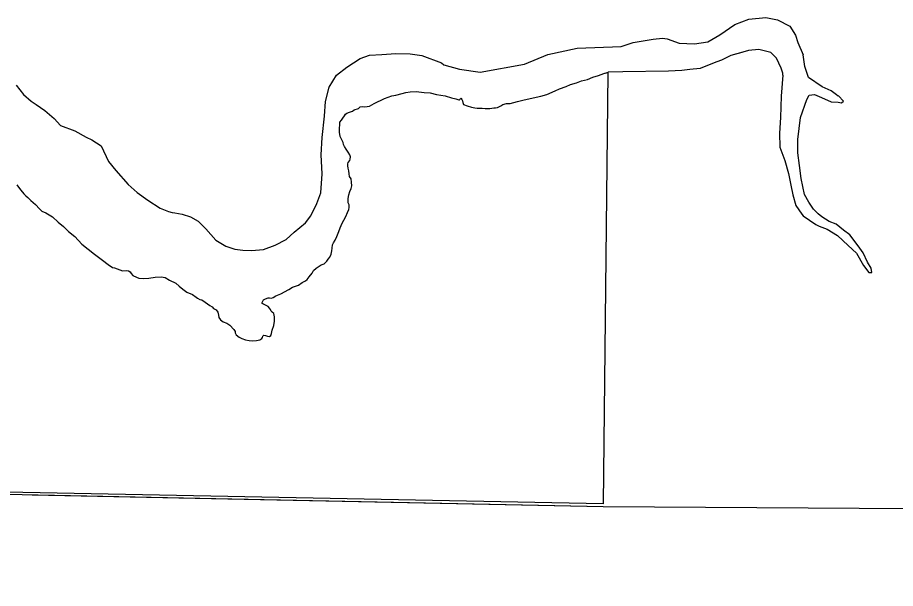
# Model space of a CAD drawing. Extents: x -83719 to 153526, y -11835 to 11446.
# Drawn here: x 8486.1 to 8566, y 149.8 to 201.7 of the extents above; entities that cross this region are included whole.
import ezdxf

# ---------------------------------------------------------------- set-up
doc = ezdxf.new("R2010")
doc.units = 0
doc.layers.add('Level 2', color=7, linetype='Continuous')
doc.layers.add('Level 9', color=7, linetype='Continuous')

msp = doc.modelspace()

# ---------------------------------------------------------------- linework, layer by layer
at = {"layer": 'Level 2'}
for points in [[(8516.033, 193.008), (8516.291, 193.085), (8516.563, 193.176), (8516.708, 193.303), (8517.09, 193.448), (8517.253, 193.576), (8517.453, 193.612), (8517.671, 193.576), (8518.107, 193.648), (8518.543, 193.903), (8519.47, 194.339), (8520.124, 194.575), (8520.506, 194.648), (8521.069, 194.793), (8521.414, 194.884), (8521.814, 194.957), (8522.359, 194.975), (8523.067, 194.902), (8523.631, 194.866), (8524.212, 194.721), (8524.993, 194.575), (8525.556, 194.412), (8525.974, 194.321), (8526.148, 194.239), (8526.239, 194.216), (8526.302, 194.221), (8526.352, 194.275), (8526.389, 194.357), (8526.416, 194.366), (8526.434, 194.357), (8526.502, 194.253), (8526.57, 194.121), (8526.585, 193.987), (8526.675, 193.796), (8526.992, 193.685), (8527.391, 193.557), (8527.701, 193.494), (8527.897, 193.467), (8528.373, 193.467), (8528.641, 193.421), (8529.05, 193.43), (8529.414, 193.485), (8529.586, 193.503), (8529.741, 193.539), (8530.068, 193.666), (8530.231, 193.812), (8530.576, 193.885), (8530.903, 193.885), (8531.576, 194.066), (8532.066, 194.194), (8533.011, 194.393), (8533.701, 194.557), (8534.246, 194.721), (8534.991, 195.03), (8535.391, 195.211), (8535.991, 195.429), (8536.408, 195.611), (8536.954, 195.775), (8537.408, 195.956), (8537.953, 196.065), (8538.425, 196.284), (8538.952, 196.429), (8539.424, 196.629), (8539.798, 196.722)], [(8516.033, 193.008), (8516.291, 193.085), (8516.563, 193.176), (8516.708, 193.303), (8517.09, 193.448), (8517.253, 193.576), (8517.453, 193.612), (8517.671, 193.576), (8518.107, 193.648), (8518.543, 193.903), (8519.47, 194.339), (8520.124, 194.575), (8520.506, 194.648), (8521.069, 194.793), (8521.414, 194.884), (8521.814, 194.957), (8522.359, 194.975), (8523.067, 194.902), (8523.631, 194.866), (8524.212, 194.721), (8524.993, 194.575), (8525.556, 194.412), (8525.974, 194.321), (8526.148, 194.239), (8526.239, 194.216), (8526.302, 194.221), (8526.352, 194.275), (8526.389, 194.357), (8526.416, 194.366), (8526.434, 194.357), (8526.502, 194.253), (8526.57, 194.121), (8526.585, 193.987), (8526.675, 193.796), (8526.992, 193.685), (8527.391, 193.557), (8527.701, 193.494), (8527.897, 193.467), (8528.373, 193.467), (8528.641, 193.421), (8529.05, 193.43), (8529.414, 193.485), (8529.586, 193.503), (8529.741, 193.539), (8530.068, 193.666), (8530.231, 193.812), (8530.576, 193.885), (8530.903, 193.885), (8531.576, 194.066), (8532.066, 194.194), (8533.011, 194.393), (8533.701, 194.557), (8534.246, 194.721), (8534.991, 195.03), (8535.391, 195.211), (8535.991, 195.429), (8536.408, 195.611), (8536.954, 195.775), (8537.408, 195.956), (8537.953, 196.065), (8538.425, 196.284), (8538.952, 196.429), (8539.424, 196.629), (8539.798, 196.722)], [(8539.798, 196.722), (8539.364, 157.479)], [(8539.798, 196.722), (8539.364, 157.479)], [(8508.806, 172.714), (8508.988, 172.69), (8509.116, 172.783), (8509.197, 172.957), (8509.255, 173.27), (8509.394, 173.699), (8509.452, 174.094), (8509.452, 174.476), (8509.383, 174.79), (8509.243, 174.917), (8509.139, 174.987), (8509.093, 175.138), (8509, 175.288), (8508.872, 175.427), (8508.629, 175.543), (8508.409, 175.659), (8508.316, 175.729), (8508.328, 175.775), (8508.397, 175.903), (8508.467, 176.042), (8508.629, 176.112), (8508.872, 176.205), (8509, 176.216), (8509.174, 176.181), (8509.336, 176.228), (8509.591, 176.402), (8510.02, 176.587), (8510.774, 176.982), (8511.11, 177.179), (8511.655, 177.376), (8511.98, 177.596), (8512.27, 177.747), (8512.443, 177.886), (8512.617, 178.13), (8512.872, 178.454), (8513.012, 178.686), (8513.239, 178.925), (8513.691, 179.203), (8513.981, 179.296), (8514.213, 179.551), (8514.34, 179.737), (8514.503, 179.922), (8514.63, 180.189), (8514.676, 180.479), (8514.711, 180.734), (8514.734, 181.024), (8514.839, 181.221), (8514.966, 181.453), (8515.14, 181.778), (8515.314, 182.242), (8515.43, 182.566), (8515.616, 183.007), (8515.778, 183.286), (8515.94, 183.622), (8516.091, 183.981), (8516.218, 184.248), (8516.265, 184.422), (8516.265, 184.666), (8516.172, 184.84), (8516.149, 185.048), (8516.172, 185.234), (8516.218, 185.586), (8516.311, 185.876), (8516.439, 186.143), (8516.485, 186.398), (8516.462, 186.746), (8516.439, 187.047), (8516.288, 187.256), (8516.265, 187.476), (8516.218, 187.778), (8516.172, 188.021), (8516.126, 188.23), (8516.137, 188.404), (8516.172, 188.509), (8516.3, 188.694), (8516.358, 188.833), (8516.369, 189.03), (8516.3, 189.228), (8516.16, 189.46), (8515.975, 189.738), (8515.836, 189.97), (8515.743, 190.155), (8515.697, 190.329), (8515.558, 190.654), (8515.429, 190.894), (8515.359, 191.277), (8515.388, 191.488), (8515.365, 191.662), (8515.395, 191.918), (8515.395, 192.081), (8515.395, 192.197), (8515.546, 192.382), (8515.685, 192.556), (8515.824, 192.776), (8515.929, 192.904), (8516.033, 193.008)], [(8508.806, 172.714), (8508.988, 172.69), (8509.116, 172.783), (8509.197, 172.957), (8509.255, 173.27), (8509.394, 173.699), (8509.452, 174.094), (8509.452, 174.476), (8509.383, 174.79), (8509.243, 174.917), (8509.139, 174.987), (8509.093, 175.138), (8509, 175.288), (8508.872, 175.427), (8508.629, 175.543), (8508.409, 175.659), (8508.316, 175.729), (8508.328, 175.775), (8508.397, 175.903), (8508.467, 176.042), (8508.629, 176.112), (8508.872, 176.205), (8509, 176.216), (8509.174, 176.181), (8509.336, 176.228), (8509.591, 176.402), (8510.02, 176.587), (8510.774, 176.982), (8511.11, 177.179), (8511.655, 177.376), (8511.98, 177.596), (8512.27, 177.747), (8512.443, 177.886), (8512.617, 178.13), (8512.872, 178.454), (8513.012, 178.686), (8513.239, 178.925), (8513.691, 179.203), (8513.981, 179.296), (8514.213, 179.551), (8514.34, 179.737), (8514.503, 179.922), (8514.63, 180.189), (8514.676, 180.479), (8514.711, 180.734), (8514.734, 181.024), (8514.839, 181.221), (8514.966, 181.453), (8515.14, 181.778), (8515.314, 182.242), (8515.43, 182.566), (8515.616, 183.007), (8515.778, 183.286), (8515.94, 183.622), (8516.091, 183.981), (8516.218, 184.248), (8516.265, 184.422), (8516.265, 184.666), (8516.172, 184.84), (8516.149, 185.048), (8516.172, 185.234), (8516.218, 185.586), (8516.311, 185.876), (8516.439, 186.143), (8516.485, 186.398), (8516.462, 186.746), (8516.439, 187.047), (8516.288, 187.256), (8516.265, 187.476), (8516.218, 187.778), (8516.172, 188.021), (8516.126, 188.23), (8516.137, 188.404), (8516.172, 188.509), (8516.3, 188.694), (8516.358, 188.833), (8516.369, 189.03), (8516.3, 189.228), (8516.16, 189.46), (8515.975, 189.738), (8515.836, 189.97), (8515.743, 190.155), (8515.697, 190.329), (8515.558, 190.654), (8515.429, 190.894), (8515.359, 191.277), (8515.388, 191.488), (8515.365, 191.662), (8515.395, 191.918), (8515.395, 192.081), (8515.395, 192.197), (8515.546, 192.382), (8515.685, 192.556), (8515.824, 192.776), (8515.929, 192.904), (8516.033, 193.008)], [(8485.995, 186.478), (8486.169, 186.28), (8486.355, 186.014), (8486.633, 185.666), (8486.818, 185.48), (8487.004, 185.341), (8487.282, 185.051), (8487.693, 184.698), (8488.075, 184.316), (8488.295, 184.084), (8488.632, 183.933), (8489.246, 183.585), (8489.768, 183.11), (8490.255, 182.692), (8490.707, 182.251), (8491.287, 181.799), (8491.913, 181.091), (8493.084, 180.198), (8493.814, 179.653), (8494.324, 179.247), (8494.719, 178.969), (8494.881, 178.934), (8495.124, 178.853), (8495.628, 178.673), (8495.952, 178.697), (8496.172, 178.662), (8496.312, 178.581), (8496.416, 178.441), (8496.555, 178.233), (8496.903, 178.082), (8497.112, 177.989), (8497.529, 177.977), (8498.027, 177.989), (8498.607, 178.093), (8499.129, 178.128), (8499.5, 178.059), (8499.894, 177.827), (8500.474, 177.56), (8500.775, 177.282), (8501.1, 177.003), (8501.471, 176.737), (8502.004, 176.516), (8502.329, 176.273), (8502.456, 176.168), (8502.665, 176.052), (8502.839, 176.017), (8503.14, 175.832), (8503.581, 175.519), (8503.79, 175.38), (8503.917, 175.229), (8504.149, 175.113), (8504.288, 174.916), (8504.358, 174.649), (8504.381, 174.417), (8504.543, 174.208), (8504.798, 174.023), (8505.111, 173.895), (8505.378, 173.733), (8505.757, 173.341), (8505.873, 173.144), (8505.885, 173.016), (8505.966, 172.854), (8506.233, 172.622), (8506.488, 172.517), (8506.812, 172.39), (8507.148, 172.332), (8507.427, 172.297), (8507.809, 172.332), (8508.122, 172.39), (8508.296, 172.517), (8508.366, 172.61), (8508.401, 172.726), (8508.482, 172.83), (8508.632, 172.796), (8508.806, 172.714)], [(8485.995, 186.478), (8486.169, 186.28), (8486.355, 186.014), (8486.633, 185.666), (8486.818, 185.48), (8487.004, 185.341), (8487.282, 185.051), (8487.693, 184.698), (8488.075, 184.316), (8488.295, 184.084), (8488.632, 183.933), (8489.246, 183.585), (8489.768, 183.11), (8490.255, 182.692), (8490.707, 182.251), (8491.287, 181.799), (8491.913, 181.091), (8493.084, 180.198), (8493.814, 179.653), (8494.324, 179.247), (8494.719, 178.969), (8494.881, 178.934), (8495.124, 178.853), (8495.628, 178.673), (8495.952, 178.697), (8496.172, 178.662), (8496.312, 178.581), (8496.416, 178.441), (8496.555, 178.233), (8496.903, 178.082), (8497.112, 177.989), (8497.529, 177.977), (8498.027, 177.989), (8498.607, 178.093), (8499.129, 178.128), (8499.5, 178.059), (8499.894, 177.827), (8500.474, 177.56), (8500.775, 177.282), (8501.1, 177.003), (8501.471, 176.737), (8502.004, 176.516), (8502.329, 176.273), (8502.456, 176.168), (8502.665, 176.052), (8502.839, 176.017), (8503.14, 175.832), (8503.581, 175.519), (8503.79, 175.38), (8503.917, 175.229), (8504.149, 175.113), (8504.288, 174.916), (8504.358, 174.649), (8504.381, 174.417), (8504.543, 174.208), (8504.798, 174.023), (8505.111, 173.895), (8505.378, 173.733), (8505.757, 173.341), (8505.873, 173.144), (8505.885, 173.016), (8505.966, 172.854), (8506.233, 172.622), (8506.488, 172.517), (8506.812, 172.39), (8507.148, 172.332), (8507.427, 172.297), (8507.809, 172.332), (8508.122, 172.39), (8508.296, 172.517), (8508.366, 172.61), (8508.401, 172.726), (8508.482, 172.83), (8508.632, 172.796), (8508.806, 172.714)], [(8539.364, 157.479), (8450.8, 159.206), (8364.008, 160.142), (8274.552, 159.658)], [(8297.794, 159.462), (8363.873, 160.018), (8451.218, 159.044), (8539.37, 157.24), (8627.946, 156.643), (8627.887, 155.607), (8711.677, 152.801), (8797.529, 149.782)], [(8487.389, 158.304), (8539.37, 157.24), (8627.946, 156.643), (8627.887, 155.607), (8711.677, 152.801), (8797.481, 149.784)]]:
    msp.add_lwpolyline(points, dxfattribs=at)
at = {"layer": 'Level 9'}
for points in [[(8545.194, 199.763), (8546.285, 199.368), (8547.679, 199.308), (8548.892, 199.49), (8549.983, 200.127), (8551.347, 201.067), (8552.62, 201.552), (8554.166, 201.704), (8555.226, 201.491), (8556.348, 200.915), (8556.893, 200.096), (8557.089, 199.437), (8557.576, 198.302)], [(8542.106, 199.426), (8543.936, 199.749), (8544.761, 199.835), (8545.194, 199.763)], [(8532.199, 197.466), (8534.322, 198.337), (8537.011, 198.922), (8541.011, 199.065), (8542.106, 199.426)], [(8485.929, 195.566), (8486.603, 194.702), (8487.308, 194.106), (8487.777, 193.809), (8488.549, 193.247), (8489.388, 192.518), (8489.994, 191.887), (8491.299, 191.396), (8492.304, 190.836), (8492.84, 190.572), (8493.678, 190.044), (8494.356, 188.612), (8495.03, 187.782), (8496.141, 186.52), (8496.947, 185.791), (8497.92, 185.097), (8499.06, 184.37), (8499.796, 184.075), (8500.13, 183.978), (8500.397, 183.946), (8501.066, 183.818), (8501.801, 183.589), (8502.505, 183.194), (8503.211, 182.497), (8504.12, 181.468), (8505.025, 180.907), (8505.861, 180.646), (8506.562, 180.551), (8507.363, 180.524), (8508.463, 180.599), (8509.528, 181.008), (8510.524, 181.517), (8511.253, 182.191), (8512.281, 183.034), (8512.776, 183.673), (8513.301, 184.779), (8513.661, 185.751), (8513.781, 187.49), (8513.7, 189.227), (8513.788, 190.798), (8514.007, 192.738), (8514.096, 194.076), (8514.42, 195.381), (8515.112, 196.456), (8516.04, 197.198), (8517.268, 197.976), (8518.1, 198.283), (8519.234, 198.359), (8520.501, 198.435), (8521.802, 198.411), (8522.871, 198.253), (8524.644, 197.598), (8524.879, 197.399), (8526.283, 197.009)], [(8555.739, 196.475), (8555.711, 196.639), (8555.56, 197.094), (8555.141, 197.997), (8554.636, 198.54), (8553.544, 198.813), (8552.592, 198.7), (8552.089, 198.561), (8550.996, 198.268), (8550.15, 197.842), (8549.726, 197.69), (8549.027, 197.417), (8548.195, 197.063), (8547.255, 196.972), (8546.528, 196.881), (8545.315, 196.821), (8541.162, 196.765), (8539.826, 196.729)], [(8551.989, 198.535), (8550.996, 198.268), (8550.15, 197.842), (8549.726, 197.69), (8549.027, 197.417), (8548.195, 197.063), (8547.255, 196.972), (8546.528, 196.881), (8545.315, 196.821), (8541.162, 196.765), (8539.826, 196.729)], [(8555.739, 196.475), (8555.575, 194.565), (8555.515, 192.624), (8555.424, 191.202), (8555.454, 189.928), (8555.909, 188.715), (8556.242, 187.532), (8556.454, 186.471), (8556.636, 185.569), (8556.909, 184.599), (8557.454, 183.81), (8557.576, 183.685), (8558.727, 182.87), (8559.03, 182.719), (8559.758, 182.446), (8560.697, 181.869), (8561.667, 180.96), (8562.425, 180.267), (8563.062, 179.154), (8563.546, 178.504), (8563.819, 178.504), (8563.759, 178.907), (8563.425, 179.448), (8563.031, 180.298), (8562.577, 180.935), (8561.819, 181.931), (8561.243, 182.355), (8560.576, 182.901), (8559.94, 183.17), (8559.273, 183.594), (8558.939, 183.867), (8558.515, 184.266), (8558.091, 184.929), (8557.697, 185.6), (8557.394, 187.077), (8557.242, 188.239), (8557.091, 189.391), (8557.091, 190.605), (8557.333, 192.629), (8557.909, 194.254), (8558.121, 194.648), (8558.606, 194.721), (8559.243, 194.448), (8560.122, 194.054), (8560.758, 193.999), (8561.061, 193.939), (8561.243, 194.09), (8560.788, 194.576), (8560.758, 194.545), (8560.606, 194.667), (8560.122, 195.03), (8559.303, 195.394), (8558.061, 196.24), (8557.727, 197.24), (8557.576, 198.302)], [(8526.283, 197.009), (8528.175, 196.734), (8532.199, 197.466)], [(8516.033, 193.008), (8516.291, 193.085), (8516.563, 193.176), (8516.708, 193.303), (8517.09, 193.448), (8517.253, 193.576), (8517.453, 193.612), (8517.671, 193.576), (8518.107, 193.648), (8518.543, 193.903), (8519.47, 194.339), (8520.124, 194.575), (8520.506, 194.648), (8521.069, 194.793), (8521.414, 194.884), (8521.814, 194.957), (8522.359, 194.975), (8523.067, 194.902), (8523.631, 194.866), (8524.212, 194.721), (8524.993, 194.575), (8525.556, 194.412), (8525.974, 194.321), (8526.148, 194.239), (8526.239, 194.216), (8526.302, 194.221), (8526.352, 194.275), (8526.389, 194.357), (8526.416, 194.366), (8526.434, 194.357), (8526.502, 194.253), (8526.57, 194.121), (8526.585, 193.987), (8526.675, 193.796), (8526.992, 193.685), (8527.391, 193.557), (8527.701, 193.494), (8527.897, 193.467), (8528.373, 193.467), (8528.641, 193.421), (8529.05, 193.43), (8529.414, 193.485), (8529.586, 193.503), (8529.741, 193.539), (8530.068, 193.666), (8530.231, 193.812), (8530.576, 193.885), (8530.903, 193.885), (8531.576, 194.066), (8532.066, 194.194), (8533.011, 194.393), (8533.701, 194.557), (8534.246, 194.721), (8534.991, 195.03), (8535.391, 195.211), (8535.991, 195.429), (8536.408, 195.611), (8536.954, 195.775), (8537.408, 195.956), (8537.953, 196.065), (8538.425, 196.284), (8538.952, 196.429), (8539.424, 196.629), (8539.826, 196.729)], [(8516.033, 193.008), (8516.291, 193.085), (8516.563, 193.176), (8516.708, 193.303), (8517.09, 193.448), (8517.253, 193.576), (8517.453, 193.612), (8517.671, 193.576), (8518.107, 193.648), (8518.543, 193.903), (8519.47, 194.339), (8520.124, 194.575), (8520.506, 194.648), (8521.069, 194.793), (8521.414, 194.884), (8521.814, 194.957), (8522.359, 194.975), (8523.067, 194.902), (8523.631, 194.866), (8524.212, 194.721), (8524.993, 194.575), (8525.556, 194.412), (8525.974, 194.321), (8526.148, 194.239), (8526.239, 194.216), (8526.302, 194.221), (8526.352, 194.275), (8526.389, 194.357), (8526.416, 194.366), (8526.434, 194.357), (8526.502, 194.253), (8526.57, 194.121), (8526.585, 193.987), (8526.675, 193.796), (8526.992, 193.685), (8527.391, 193.557), (8527.701, 193.494), (8527.897, 193.467), (8528.373, 193.467), (8528.641, 193.421), (8529.05, 193.43), (8529.414, 193.485), (8529.586, 193.503), (8529.741, 193.539), (8530.068, 193.666), (8530.231, 193.812), (8530.576, 193.885), (8530.903, 193.885), (8531.576, 194.066), (8532.066, 194.194), (8533.011, 194.393), (8533.701, 194.557), (8534.246, 194.721), (8534.991, 195.03), (8535.391, 195.211), (8535.991, 195.429), (8536.408, 195.611), (8536.954, 195.775), (8537.408, 195.956), (8537.953, 196.065), (8538.425, 196.284), (8538.952, 196.429), (8539.424, 196.629), (8539.826, 196.729)], [(8508.806, 172.714), (8508.988, 172.69), (8509.116, 172.783), (8509.197, 172.957), (8509.255, 173.27), (8509.394, 173.699), (8509.452, 174.094), (8509.452, 174.476), (8509.383, 174.79), (8509.243, 174.917), (8509.139, 174.987), (8509.093, 175.138), (8509, 175.288), (8508.872, 175.427), (8508.629, 175.543), (8508.409, 175.659), (8508.316, 175.729), (8508.328, 175.775), (8508.397, 175.903), (8508.467, 176.042), (8508.629, 176.112), (8508.872, 176.205), (8509, 176.216), (8509.174, 176.181), (8509.336, 176.228), (8509.591, 176.402), (8510.02, 176.587), (8510.774, 176.982), (8511.11, 177.179), (8511.655, 177.376), (8511.98, 177.596), (8512.27, 177.747), (8512.443, 177.886), (8512.617, 178.13), (8512.872, 178.454), (8513.012, 178.686), (8513.239, 178.925), (8513.691, 179.203), (8513.981, 179.296), (8514.213, 179.551), (8514.34, 179.737), (8514.503, 179.922), (8514.63, 180.189), (8514.676, 180.479), (8514.711, 180.734), (8514.734, 181.024), (8514.839, 181.221), (8514.966, 181.453), (8515.14, 181.778), (8515.314, 182.242), (8515.43, 182.566), (8515.616, 183.007), (8515.778, 183.286), (8515.94, 183.622), (8516.091, 183.981), (8516.218, 184.248), (8516.265, 184.422), (8516.265, 184.666), (8516.172, 184.84), (8516.149, 185.048), (8516.172, 185.234), (8516.218, 185.586), (8516.311, 185.876), (8516.439, 186.143), (8516.485, 186.398), (8516.462, 186.746), (8516.439, 187.047), (8516.288, 187.256), (8516.265, 187.476), (8516.218, 187.778), (8516.172, 188.021), (8516.126, 188.23), (8516.137, 188.404), (8516.172, 188.509), (8516.3, 188.694), (8516.358, 188.833), (8516.369, 189.03), (8516.3, 189.228), (8516.16, 189.46), (8515.975, 189.738), (8515.836, 189.97), (8515.743, 190.155), (8515.697, 190.329), (8515.558, 190.654), (8515.429, 190.894), (8515.359, 191.277), (8515.388, 191.488), (8515.365, 191.662), (8515.395, 191.918), (8515.395, 192.081), (8515.395, 192.197), (8515.546, 192.382), (8515.685, 192.556), (8515.824, 192.776), (8515.929, 192.904), (8516.033, 193.008)], [(8508.806, 172.714), (8508.988, 172.69), (8509.116, 172.783), (8509.197, 172.957), (8509.255, 173.27), (8509.394, 173.699), (8509.452, 174.094), (8509.452, 174.476), (8509.383, 174.79), (8509.243, 174.917), (8509.139, 174.987), (8509.093, 175.138), (8509, 175.288), (8508.872, 175.427), (8508.629, 175.543), (8508.409, 175.659), (8508.316, 175.729), (8508.328, 175.775), (8508.397, 175.903), (8508.467, 176.042), (8508.629, 176.112), (8508.872, 176.205), (8509, 176.216), (8509.174, 176.181), (8509.336, 176.228), (8509.591, 176.402), (8510.02, 176.587), (8510.774, 176.982), (8511.11, 177.179), (8511.655, 177.376), (8511.98, 177.596), (8512.27, 177.747), (8512.443, 177.886), (8512.617, 178.13), (8512.872, 178.454), (8513.012, 178.686), (8513.239, 178.925), (8513.691, 179.203), (8513.981, 179.296), (8514.213, 179.551), (8514.34, 179.737), (8514.503, 179.922), (8514.63, 180.189), (8514.676, 180.479), (8514.711, 180.734), (8514.734, 181.024), (8514.839, 181.221), (8514.966, 181.453), (8515.14, 181.778), (8515.314, 182.242), (8515.43, 182.566), (8515.616, 183.007), (8515.778, 183.286), (8515.94, 183.622), (8516.091, 183.981), (8516.218, 184.248), (8516.265, 184.422), (8516.265, 184.666), (8516.172, 184.84), (8516.149, 185.048), (8516.172, 185.234), (8516.218, 185.586), (8516.311, 185.876), (8516.439, 186.143), (8516.485, 186.398), (8516.462, 186.746), (8516.439, 187.047), (8516.288, 187.256), (8516.265, 187.476), (8516.218, 187.778), (8516.172, 188.021), (8516.126, 188.23), (8516.137, 188.404), (8516.172, 188.509), (8516.3, 188.694), (8516.358, 188.833), (8516.369, 189.03), (8516.3, 189.228), (8516.16, 189.46), (8515.975, 189.738), (8515.836, 189.97), (8515.743, 190.155), (8515.697, 190.329), (8515.558, 190.654), (8515.429, 190.894), (8515.359, 191.277), (8515.388, 191.488), (8515.365, 191.662), (8515.395, 191.918), (8515.395, 192.081), (8515.395, 192.197), (8515.546, 192.382), (8515.685, 192.556), (8515.824, 192.776), (8515.929, 192.904), (8516.033, 193.008)], [(8485.995, 186.478), (8486.169, 186.28), (8486.355, 186.014), (8486.633, 185.666), (8486.818, 185.48), (8487.004, 185.341), (8487.282, 185.051), (8487.693, 184.698), (8488.075, 184.316), (8488.295, 184.084), (8488.632, 183.933), (8489.246, 183.585), (8489.768, 183.11), (8490.255, 182.692), (8490.707, 182.251), (8491.287, 181.799), (8491.913, 181.091), (8493.084, 180.198), (8493.814, 179.653), (8494.324, 179.247), (8494.719, 178.969), (8494.881, 178.934), (8495.124, 178.853), (8495.628, 178.673), (8495.952, 178.697), (8496.172, 178.662), (8496.312, 178.581), (8496.416, 178.441), (8496.555, 178.233), (8496.903, 178.082), (8497.112, 177.989), (8497.529, 177.977), (8498.027, 177.989), (8498.607, 178.093), (8499.129, 178.128), (8499.5, 178.059), (8499.894, 177.827), (8500.474, 177.56), (8500.775, 177.282), (8501.1, 177.003), (8501.471, 176.737), (8502.004, 176.516), (8502.329, 176.273), (8502.456, 176.168), (8502.665, 176.052), (8502.839, 176.017), (8503.14, 175.832), (8503.581, 175.519), (8503.79, 175.38), (8503.917, 175.229), (8504.149, 175.113), (8504.288, 174.916), (8504.358, 174.649), (8504.381, 174.417), (8504.543, 174.208), (8504.798, 174.023), (8505.111, 173.895), (8505.378, 173.733), (8505.757, 173.341), (8505.873, 173.144), (8505.885, 173.016), (8505.966, 172.854), (8506.233, 172.622), (8506.488, 172.517), (8506.812, 172.39), (8507.148, 172.332), (8507.427, 172.297), (8507.809, 172.332), (8508.122, 172.39), (8508.296, 172.517), (8508.366, 172.61), (8508.401, 172.726), (8508.482, 172.83), (8508.632, 172.796), (8508.806, 172.714)], [(8485.995, 186.478), (8486.169, 186.28), (8486.355, 186.014), (8486.633, 185.666), (8486.818, 185.48), (8487.004, 185.341), (8487.282, 185.051), (8487.693, 184.698), (8488.075, 184.316), (8488.295, 184.084), (8488.632, 183.933), (8489.246, 183.585), (8489.768, 183.11), (8490.255, 182.692), (8490.707, 182.251), (8491.287, 181.799), (8491.913, 181.091), (8493.084, 180.198), (8493.814, 179.653), (8494.324, 179.247), (8494.719, 178.969), (8494.881, 178.934), (8495.124, 178.853), (8495.628, 178.673), (8495.952, 178.697), (8496.172, 178.662), (8496.312, 178.581), (8496.416, 178.441), (8496.555, 178.233), (8496.903, 178.082), (8497.112, 177.989), (8497.529, 177.977), (8498.027, 177.989), (8498.607, 178.093), (8499.129, 178.128), (8499.5, 178.059), (8499.894, 177.827), (8500.474, 177.56), (8500.775, 177.282), (8501.1, 177.003), (8501.471, 176.737), (8502.004, 176.516), (8502.329, 176.273), (8502.456, 176.168), (8502.665, 176.052), (8502.839, 176.017), (8503.14, 175.832), (8503.581, 175.519), (8503.79, 175.38), (8503.917, 175.229), (8504.149, 175.113), (8504.288, 174.916), (8504.358, 174.649), (8504.381, 174.417), (8504.543, 174.208), (8504.798, 174.023), (8505.111, 173.895), (8505.378, 173.733), (8505.757, 173.341), (8505.873, 173.144), (8505.885, 173.016), (8505.966, 172.854), (8506.233, 172.622), (8506.488, 172.517), (8506.812, 172.39), (8507.148, 172.332), (8507.427, 172.297), (8507.809, 172.332), (8508.122, 172.39), (8508.296, 172.517), (8508.366, 172.61), (8508.401, 172.726), (8508.482, 172.83), (8508.632, 172.796), (8508.806, 172.714)]]:
    msp.add_lwpolyline(points, dxfattribs=at)

doc.saveas('drawing.dxf')
